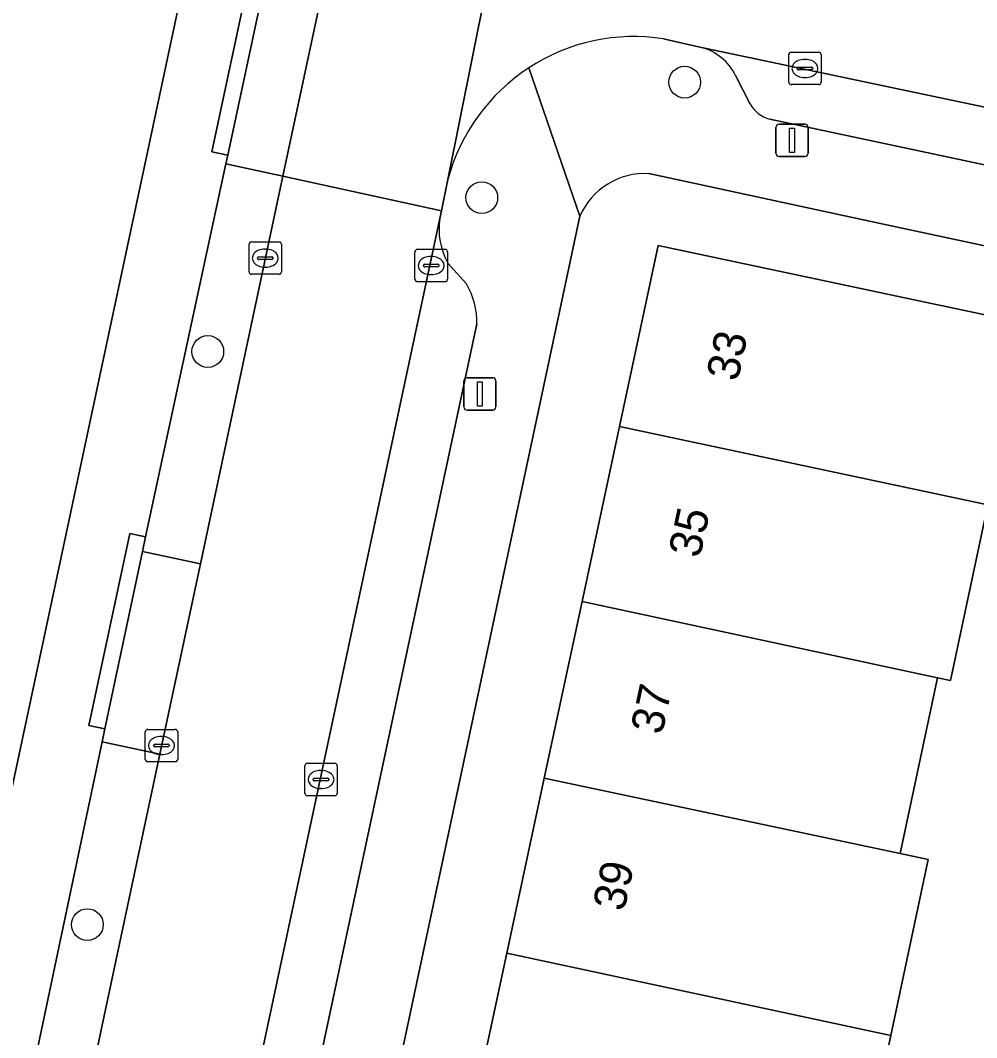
# Model space of a CAD drawing. Extents: x 160455 to 162082, y 388339 to 389736.
# Drawn here: x 161663.58 to 161693.1, y 388504.15 to 388535.55 of the extents above; entities that cross this region are included whole.
import ezdxf

# ---------------------------------------------------------------- set-up
doc = ezdxf.new("R2010")
doc.units = 0
for name, color, linetype in [('IMGEO_Boom', 7, 'Continuous'), ('IMGEO_Erf', 7, 'Continuous'), ('IMGEO_Kolk', 7, 'Continuous'), ('IMGEO_Lichtmast', 7, 'Continuous'), ('IMGEO_Muur', 7, 'Continuous'), ('IMGEO_Pand', 7, 'Continuous'), ('IMGEO_Pand_nummerreeks', 7, 'Continuous'), ('IMGEO_Parkeervlak_open', 7, 'Continuous'), ('IMGEO_Rijbaan_lokaal_open', 7, 'Continuous'), ('IMGEO_Voetpad_open', 7, 'Continuous')]:
    doc.layers.add(name, color=color, linetype=linetype)

msp = doc.modelspace()

# ---------------------------------------------------------------- linework, layer by layer
at = {"layer": 'IMGEO_Boom'}
for centre in [(161684.092, 388533.639), (161677.826, 388530.075), (161669.367, 388525.325), (161665.651, 388507.635)]:
    msp.add_circle(centre, 0.489, dxfattribs=at)
at = {"layer": 'IMGEO_Erf'}
for points in [[(161650.812, 388453.278), (161651.277, 388455.458), (161654.63, 388471.167), (161660.783, 388500), (161672.397, 388554.42)], [(161736.66, 388519.3), (161706.371, 388525.799), (161689.791, 388529.352), (161682.986, 388530.815)], [(161680.852, 388529.503), (161674.577, 388500), (161669.267, 388475.037)], [(161677.431, 388501.328), (161678.594, 388506.758), (161679.752, 388512.159), (161680.92, 388517.609), (161682.078, 388523.01), (161683.275, 388528.597), (161691.511, 388526.853), (161694.636, 388526.19)], [(161693.448, 388520.596), (161692.296, 388515.169), (161691.894, 388515.254), (161690.742, 388509.828), (161691.605, 388509.644), (161690.451, 388504.207), (161689.396, 388499.239)]]:
    msp.add_lwpolyline(points, dxfattribs=at)
msp.add_arc((161682.861, 388528.627), 2.191, 86.7209, 156.4461, dxfattribs=at)
at = {"layer": 'IMGEO_Kolk'}
for p, q in [((161687.3, 388533.636), (161687.3, 388534.488)), ((161687.375, 388534.562), (161688.227, 388534.562)), ((161688.301, 388534.488), (161688.301, 388533.636)), ((161687.788, 388534.342), (161687.813, 388534.342)), ((161687.559, 388534.056), (161687.559, 388534.068)), ((161687.997, 388534.019), (161687.599, 388534.019)), ((161687.602, 388534.105), (161688, 388534.105)), ((161688.043, 388534.068), (161688.043, 388534.056)), ((161688.227, 388533.562), (161687.375, 388533.562)), ((161687.811, 388533.782), (161687.786, 388533.782)), ((161670.64, 388527.782), (161670.64, 388528.634)), ((161670.715, 388528.708), (161671.567, 388528.708)), ((161671.128, 388528.488), (161671.153, 388528.488)), ((161671.641, 388528.634), (161671.641, 388527.782)), ((161675.838, 388528.479), (161676.69, 388528.479)), ((161670.899, 388528.202), (161670.899, 388528.214)), ((161671.337, 388528.165), (161670.939, 388528.165)), ((161670.942, 388528.251), (161671.34, 388528.251)), ((161671.383, 388528.214), (161671.383, 388528.202)), ((161675.763, 388527.553), (161675.763, 388528.405)), ((161676.251, 388528.259), (161676.276, 388528.259)), ((161676.764, 388528.405), (161676.764, 388527.553)), ((161671.151, 388527.928), (161671.126, 388527.928)), ((161676.022, 388527.973), (161676.022, 388527.985)), ((161676.46, 388527.936), (161676.062, 388527.936)), ((161676.065, 388528.022), (161676.463, 388528.022)), ((161676.506, 388527.985), (161676.506, 388527.973)), ((161671.567, 388527.708), (161670.715, 388527.708)), ((161676.274, 388527.699), (161676.249, 388527.699)), ((161676.69, 388527.479), (161675.838, 388527.479)), ((161667.436, 388512.736), (161667.436, 388513.588)), ((161667.511, 388513.662), (161668.363, 388513.662)), ((161667.924, 388513.442), (161667.949, 388513.442)), ((161668.437, 388513.588), (161668.437, 388512.736)), ((161667.695, 388513.156), (161667.695, 388513.168)), ((161668.133, 388513.119), (161667.735, 388513.119)), ((161667.738, 388513.205), (161668.136, 388513.205)), ((161668.179, 388513.168), (161668.179, 388513.156)), ((161667.947, 388512.882), (161667.922, 388512.882)), ((161668.363, 388512.662), (161667.511, 388512.662)), ((161672.361, 388511.688), (161672.361, 388512.54)), ((161672.436, 388512.614), (161673.288, 388512.614)), ((161673.362, 388512.54), (161673.362, 388511.688)), ((161672.663, 388512.157), (161673.061, 388512.157)), ((161672.849, 388512.394), (161672.874, 388512.394)), ((161672.62, 388512.108), (161672.62, 388512.12)), ((161673.058, 388512.071), (161672.66, 388512.071)), ((161672.872, 388511.834), (161672.847, 388511.834)), ((161673.104, 388512.12), (161673.104, 388512.108)), ((161673.288, 388511.614), (161672.436, 388511.614))]:
    msp.add_line(p, q, dxfattribs=at)
for points in [[(161687.3, 388533.636), (161687.3, 388534.488)], [(161687.375, 388534.562), (161688.227, 388534.562)], [(161688.301, 388534.488), (161688.301, 388533.636)], [(161688.227, 388533.562), (161687.375, 388533.562)], [(161670.64, 388527.782), (161670.64, 388528.634)], [(161670.715, 388528.708), (161671.567, 388528.708)], [(161671.641, 388528.634), (161671.641, 388527.782)], [(161675.838, 388528.479), (161676.69, 388528.479)], [(161675.763, 388527.553), (161675.763, 388528.405)], [(161676.764, 388528.405), (161676.764, 388527.553)], [(161671.567, 388527.708), (161670.715, 388527.708)], [(161676.69, 388527.479), (161675.838, 388527.479)], [(161667.436, 388512.736), (161667.436, 388513.588)], [(161667.511, 388513.662), (161668.363, 388513.662)], [(161668.437, 388513.588), (161668.437, 388512.736)], [(161668.363, 388512.662), (161667.511, 388512.662)], [(161672.361, 388511.688), (161672.361, 388512.54)], [(161672.436, 388512.614), (161673.288, 388512.614)], [(161673.362, 388512.54), (161673.362, 388511.688)], [(161673.288, 388511.614), (161672.436, 388511.614)]]:
    msp.add_lwpolyline(points, dxfattribs=at)
for centre, radius, start, end in [((161687.377, 388534.486), 0.0765, 91.552, 178.448), ((161687.377, 388534.486), 0.0765, 91.552, 178.448), ((161688.225, 388534.486), 0.0765, 1.552, 88.448), ((161688.225, 388534.486), 0.0765, 1.552, 88.448), ((161687.599, 388534.065), 0.0403, 85.8775, 175.7526), ((161687.596, 388534.055), 0.0366, 178.938, 274.7102), ((161688, 388534.062), 0.043, 264.8664, 352.4533), ((161688.004, 388534.067), 0.0386, 1.7309, 96.639), ((161687.377, 388533.638), 0.0765, 181.552, 268.448), ((161687.377, 388533.638), 0.0765, 181.552, 268.448), ((161688.225, 388533.638), 0.0765, 271.552, 358.448), ((161688.225, 388533.638), 0.0765, 271.552, 358.448), ((161670.717, 388528.632), 0.0765, 91.552, 178.448), ((161670.717, 388528.632), 0.0765, 91.552, 178.448), ((161671.565, 388528.632), 0.0765, 1.552, 88.448), ((161671.565, 388528.632), 0.0765, 1.552, 88.448), ((161675.84, 388528.403), 0.0765, 91.552, 178.448), ((161675.84, 388528.403), 0.0765, 91.552, 178.448), ((161676.688, 388528.403), 0.0765, 1.552, 88.448), ((161676.688, 388528.403), 0.0765, 1.552, 88.448), ((161670.939, 388528.211), 0.0403, 85.8775, 175.7526), ((161670.936, 388528.201), 0.0366, 178.938, 274.7102), ((161671.34, 388528.208), 0.043, 264.8664, 352.4533), ((161671.344, 388528.213), 0.0386, 1.7309, 96.639), ((161676.062, 388527.982), 0.0403, 85.8775, 175.7526), ((161676.059, 388527.972), 0.0366, 178.938, 274.7102), ((161676.463, 388527.979), 0.043, 264.8664, 352.4533), ((161676.467, 388527.984), 0.0386, 1.7309, 96.639), ((161670.717, 388527.784), 0.0765, 181.552, 268.448), ((161670.717, 388527.784), 0.0765, 181.552, 268.448), ((161671.565, 388527.784), 0.0765, 271.552, 358.448), ((161671.565, 388527.784), 0.0765, 271.552, 358.448), ((161675.84, 388527.555), 0.0765, 181.552, 268.448), ((161675.84, 388527.555), 0.0765, 181.552, 268.448), ((161676.688, 388527.555), 0.0765, 271.552, 358.448), ((161676.688, 388527.555), 0.0765, 271.552, 358.448), ((161667.513, 388513.586), 0.0765, 91.552, 178.448), ((161667.513, 388513.586), 0.0765, 91.552, 178.448), ((161668.361, 388513.586), 0.0765, 1.552, 88.448), ((161668.361, 388513.586), 0.0765, 1.552, 88.448), ((161667.735, 388513.165), 0.0403, 85.8775, 175.7526), ((161667.732, 388513.155), 0.0366, 178.938, 274.7102), ((161668.136, 388513.162), 0.043, 264.8664, 352.4533), ((161668.14, 388513.167), 0.0386, 1.7309, 96.639), ((161667.513, 388512.738), 0.0765, 181.552, 268.448), ((161667.513, 388512.738), 0.0765, 181.552, 268.448), ((161668.361, 388512.738), 0.0765, 271.552, 358.448), ((161668.361, 388512.738), 0.0765, 271.552, 358.448), ((161672.438, 388512.538), 0.0765, 91.552, 178.448), ((161672.438, 388512.538), 0.0765, 91.552, 178.448), ((161673.286, 388512.538), 0.0765, 1.552, 88.448), ((161673.286, 388512.538), 0.0765, 1.552, 88.448), ((161672.66, 388512.117), 0.0403, 85.8775, 175.7526), ((161673.065, 388512.119), 0.0386, 1.7309, 96.639), ((161672.657, 388512.107), 0.0366, 178.938, 274.7102), ((161673.061, 388512.114), 0.043, 264.8664, 352.4533), ((161672.438, 388511.69), 0.0765, 181.552, 268.448), ((161672.438, 388511.69), 0.0765, 181.552, 268.448), ((161673.286, 388511.69), 0.0765, 271.552, 358.448), ((161673.286, 388511.69), 0.0765, 271.552, 358.448)]:
    msp.add_arc(centre, radius, start, end, dxfattribs=at)
for centre, major_axis, ratio, start_param, end_param in [((161687.787, 388534.062), (-0.387, 0.002), 0.722429, 4.712389, 7.853982), ((161687.812, 388534.062), (-0.39, 0.002), 0.717154, 1.570796, 4.712389), ((161671.127, 388528.208), (-0.387, 0.002), 0.722429, 4.712389, 7.853982), ((161671.152, 388528.208), (-0.39, 0.002), 0.717154, 1.570796, 4.712389), ((161676.25, 388527.979), (-0.387, 0.002), 0.722429, 4.712389, 7.853982), ((161676.275, 388527.979), (-0.39, 0.002), 0.717154, 1.570796, 4.712389), ((161667.923, 388513.162), (-0.387, 0.002), 0.722429, 4.712389, 7.853982), ((161667.948, 388513.162), (-0.39, 0.002), 0.717154, 1.570796, 4.712389), ((161672.848, 388512.114), (-0.387, 0.002), 0.722429, 4.712389, 7.853982), ((161672.873, 388512.114), (-0.39, 0.002), 0.717154, 1.570796, 4.712389)]:
    msp.add_ellipse(centre, major_axis=major_axis, ratio=ratio, start_param=start_param, end_param=end_param, dxfattribs=at)
at = {"layer": 'IMGEO_Lichtmast'}
for p, q in [((161687.006, 388532.343), (161687.796, 388532.343)), ((161687.796, 388532.343), (161687.006, 388532.343)), ((161686.906, 388531.443), (161686.906, 388532.243)), ((161686.906, 388532.243), (161686.906, 388531.443)), ((161687.896, 388532.243), (161687.896, 388531.443)), ((161687.896, 388531.443), (161687.896, 388532.243)), ((161687.796, 388531.343), (161687.006, 388531.343)), ((161687.006, 388531.343), (161687.796, 388531.343)), ((161677.271, 388523.617), (161677.271, 388524.417)), ((161677.271, 388524.417), (161677.271, 388523.617)), ((161677.371, 388524.517), (161678.161, 388524.517)), ((161678.161, 388524.517), (161677.371, 388524.517)), ((161678.261, 388524.417), (161678.261, 388523.617)), ((161678.261, 388523.617), (161678.261, 388524.417)), ((161678.161, 388523.517), (161677.371, 388523.517)), ((161677.371, 388523.517), (161678.161, 388523.517))]:
    msp.add_line(p, q, dxfattribs=at)
for points in [[(161687.326, 388532.218), (161687.476, 388532.218), (161687.476, 388531.468), (161687.326, 388531.468), (161687.326, 388532.218)], [(161677.691, 388524.392), (161677.841, 388524.392), (161677.841, 388523.642), (161677.691, 388523.642), (161677.691, 388524.392)]]:
    msp.add_lwpolyline(points, dxfattribs=at)
for centre, start, end in [((161687.006, 388532.243), 90, 180), ((161687.006, 388532.243), 90, 180), ((161687.796, 388532.243), 0, 90), ((161687.796, 388532.243), 360, 90), ((161687.006, 388531.443), 180, 270), ((161687.006, 388531.443), 180, 270), ((161687.796, 388531.443), 270, 0), ((161687.796, 388531.443), 270, 0), ((161677.371, 388524.417), 90, 180), ((161677.371, 388524.417), 90, 180), ((161678.161, 388524.417), 0, 90), ((161678.161, 388524.417), 360, 90), ((161677.371, 388523.617), 180, 270), ((161677.371, 388523.617), 180, 270), ((161678.161, 388523.617), 270, 0), ((161678.161, 388523.617), 270, 0)]:
    msp.add_arc(centre, 0.1, start, end, dxfattribs=at)
at = {"layer": 'IMGEO_Muur'}
msp.add_lwpolyline([(161689.791, 388529.352), (161706.371, 388525.799)], dxfattribs=at)
at = {"layer": 'IMGEO_Pand'}
for points in [[(161694.522, 388525.651), (161694.636, 388526.19), (161691.511, 388526.853), (161683.275, 388528.597), (161682.078, 388523.01), (161693.448, 388520.596), (161693.496, 388520.823), (161696.758, 388520.131), (161697.783, 388524.958)], [(161693.448, 388520.596), (161682.078, 388523.01), (161680.92, 388517.609), (161691.894, 388515.254), (161692.296, 388515.169)], [(161690.742, 388509.828), (161691.894, 388515.254), (161680.92, 388517.609), (161679.752, 388512.159)], [(161690.742, 388509.828), (161679.752, 388512.159), (161678.594, 388506.758), (161690.451, 388504.207), (161691.605, 388509.644)], [(161690.451, 388504.207), (161678.594, 388506.758), (161677.431, 388501.328), (161683.623, 388500), (161685.716, 388499.551), (161685.811, 388500), (161689.396, 388499.239)]]:
    msp.add_lwpolyline(points, close=True, dxfattribs=at)
at = {"layer": 'IMGEO_Parkeervlak_open'}
for points in [[(161672.995, 388536.897), (161671.236, 388537.272), (161669.982, 388531.383), (161669.924, 388531.115), (161671.685, 388530.74)], [(161671.685, 388530.74), (161669.924, 388531.115), (161667.447, 388519.604), (161667.351, 388519.155), (161669.138, 388518.775)], [(161669.138, 388518.775), (161667.351, 388519.155), (161666.187, 388513.68), (161666.103, 388513.279), (161667.887, 388512.899)], [(161667.887, 388512.899), (161666.103, 388513.279), (161663.793, 388502.292), (161663.721, 388501.953), (161665.478, 388501.579)]]:
    msp.add_lwpolyline(points, close=True, dxfattribs=at)
for points in [[(161706.443, 388530.106), (161684.603, 388534.712)], [(161685.662, 388533.846), (161686.102, 388532.98)], [(161686.715, 388532.494), (161703.406, 388528.942)], [(161676.532, 388529.435), (161670.25, 388500), (161665.05, 388475.64)], [(161677.349, 388527.41), (161676.778, 388528.053)], [(161667.357, 388477.787), (161672.093, 388500), (161677.674, 388526.175)]]:
    msp.add_lwpolyline(points, dxfattribs=at)
for centre, radius, start, end in [((161684.165, 388533.095), 1.675, 26.6224, 74.8283), ((161686.977, 388533.454), 0.995, 208.4397, 254.744), ((161678.617, 388529.093), 2.112, 170.6872, 209.499), ((161675.385, 388526.233), 2.29, 358.5546, 30.9325)]:
    msp.add_arc(centre, radius, start, end, dxfattribs=at)
at = {"layer": 'IMGEO_Rijbaan_lokaal_open'}
for points in [[(161676.446, 388553.104), (161676.133, 388551.636), (161675.307, 388547.757), (161673, 388536.921), (161672.995, 388536.897), (161671.685, 388530.74), (161676.583, 388529.672), (161676.78, 388530.639), (161679.862, 388545.992)], [(161679.862, 388545.992), (161676.78, 388530.639)], [(161683.439, 388534.975), (161683.929, 388534.863), (161684.418, 388534.751), (161684.603, 388534.712), (161706.443, 388530.106), (161707.163, 388529.97), (161713.715, 388528.55), (161714.365, 388528.414), (161737.875, 388523.374)], [(161670.25, 388500), (161676.532, 388529.435), (161676.583, 388529.672), (161671.685, 388530.74), (161669.138, 388518.775), (161667.887, 388512.899), (161665.478, 388501.579), (161665.142, 388500), (161664.207, 388495.609), (161661.724, 388483.939), (161660.456, 388477.983), (161658.815, 388470.274), (161658.024, 388466.75), (161656.797, 388460.84), (161656.255, 388458.38), (161655.492, 388454.745)]]:
    msp.add_lwpolyline(points, dxfattribs=at)
for centre, radius, start, end in [((161682.522, 388529.104), 5.942, 81.1243, 123.0803), ((161682.526, 388529.098), 5.949, 123.0803, 164.9897)]:
    msp.add_arc(centre, radius, start, end, dxfattribs=at)
at = {"layer": 'IMGEO_Voetpad_open'}
for points in [[(161672.397, 388554.42), (161660.783, 388500), (161654.63, 388471.167), (161658.815, 388470.274)], [(161663.793, 388502.292), (161666.103, 388513.279), (161666.187, 388513.68), (161665.698, 388513.784), (161666.958, 388519.708), (161667.447, 388519.604), (161669.924, 388531.115), (161669.982, 388531.383), (161669.493, 388531.487), (161670.747, 388537.376), (161671.236, 388537.272), (161673.537, 388548.134), (161673.633, 388548.585), (161673.144, 388548.688), (161673.925, 388552.393), (161674.414, 388552.29), (161674.831, 388554.256)], [(161684.603, 388534.712), (161684.418, 388534.751), (161683.929, 388534.863), (161683.439, 388534.975)], [(161665.84, 388470.627), (161669.267, 388475.037), (161674.577, 388500), (161680.852, 388529.503), (161679.279, 388534.083)], [(161679.279, 388534.083), (161680.852, 388529.503)], [(161686.102, 388532.98), (161685.662, 388533.846)], [(161703.406, 388528.942), (161686.715, 388532.494)], [(161682.986, 388530.815), (161689.791, 388529.352), (161706.371, 388525.799), (161736.66, 388519.3)], [(161676.78, 388530.639), (161676.583, 388529.672), (161676.532, 388529.435)], [(161676.778, 388528.053), (161677.349, 388527.41)], [(161677.674, 388526.175), (161672.093, 388500), (161667.357, 388477.787)]]:
    msp.add_lwpolyline(points, dxfattribs=at)
for points in [[(161669.982, 388531.383), (161671.236, 388537.272), (161670.747, 388537.376), (161669.493, 388531.487)], [(161667.351, 388519.155), (161667.447, 388519.604), (161666.958, 388519.708), (161665.698, 388513.784), (161666.187, 388513.68)]]:
    msp.add_lwpolyline(points, close=True, dxfattribs=at)
for centre, radius, start, end in [((161682.522, 388529.104), 5.942, 81.1243, 123.0803), ((161684.165, 388533.095), 1.675, 26.6224, 74.8283), ((161682.526, 388529.098), 5.949, 123.0803, 164.9897), ((161686.977, 388533.454), 0.995, 208.4397, 254.744), ((161682.861, 388528.627), 2.191, 86.7209, 156.4461), ((161678.617, 388529.093), 2.112, 170.6872, 209.499), ((161675.385, 388526.233), 2.29, 358.5546, 30.9325)]:
    msp.add_arc(centre, radius, start, end, dxfattribs=at)

# ---------------------------------------------------------------- texts
at = {"layer": 'IMGEO_Pand_nummerreeks'}
for s, rotation, p in [('33', 77.9051, (161685.725, 388524.374)), ('35', 77.904, (161684.556, 388518.922)), ('37', 77.904, (161683.388, 388513.468)), ('39', 77.904, (161682.219, 388508.014))]:
    msp.add_text(s, height=1, rotation=rotation, dxfattribs=at).set_placement(p)

doc.saveas('drawing.dxf')
